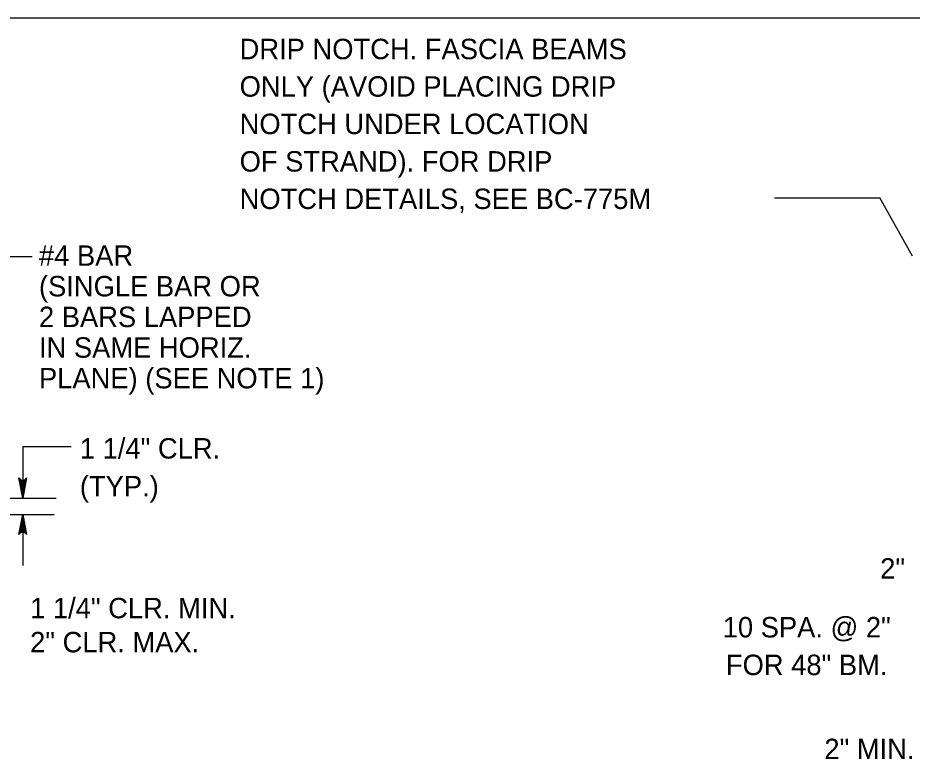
# Model space of a CAD drawing. Extents: x 639331 to 643089, y 299088 to 300975.
# Drawn here: x 640715.5 to 640846.8, y 299557.8 to 299666.7 of the extents above; entities that cross this region are included whole.
import ezdxf

# ---------------------------------------------------------------- set-up
doc = ezdxf.new("R2010")
doc.units = 0
doc.layers.add('1', color=7, linetype='Continuous')

msp = doc.modelspace()

# ---------------------------------------------------------------- linework, layer by layer
at = {"layer": '1'}
for p, q in [((640592.06, 299666.66), (641378.06, 299666.66)), ((640826.59, 299640.23), (640842.03, 299640.23)), ((640846.82, 299631.67), (640842.03, 299640.23)), ((640714.34, 299631.63), (640717.59, 299631.63)), ((640716.21, 299603.7), (640723.34, 299603.7)), ((640716.21, 299603.7), (640716.21, 299596.13)), ((640703.91, 299596.13), (640721.09, 299596.13)), ((640708.99, 299593.76), (640720.84, 299593.76)), ((640716.21, 299593.76), (640716.21, 299586.25))]:
    msp.add_line(p, q, dxfattribs=at)
for points in [[(640716.21, 299596.13), (640715.65, 299599.12), (640715.73, 299599), (640715.81, 299598.89), (640715.91, 299598.83), (640716.01, 299598.77), (640716.11, 299598.75), (640716.21, 299598.73), (640716.31, 299598.75), (640716.41, 299598.77), (640716.51, 299598.83), (640716.61, 299598.89), (640716.69, 299599), (640716.77, 299599.12), (640716.21, 299596.13), (640716.69, 299599), (640716.61, 299598.89), (640716.21, 299596.13), (640716.51, 299598.83), (640716.41, 299598.77), (640716.21, 299596.13), (640716.31, 299598.75), (640716.21, 299598.73), (640716.21, 299596.13), (640716.11, 299598.75), (640716.01, 299598.77), (640716.21, 299596.13), (640715.91, 299598.83), (640715.81, 299598.89), (640716.21, 299596.13), (640715.73, 299599)], [(640716.21, 299593.76), (640716.77, 299590.78), (640716.69, 299590.89), (640716.61, 299591.01), (640716.51, 299591.07), (640716.41, 299591.12), (640716.31, 299591.14), (640716.21, 299591.16), (640716.11, 299591.14), (640716.01, 299591.12), (640715.91, 299591.07), (640715.81, 299591.01), (640715.73, 299590.89), (640715.65, 299590.78), (640716.21, 299593.76), (640715.73, 299590.89), (640715.81, 299591.01), (640716.21, 299593.76), (640715.91, 299591.07), (640716.01, 299591.12), (640716.21, 299593.76), (640716.11, 299591.14), (640716.21, 299591.16), (640716.21, 299593.76), (640716.31, 299591.14), (640716.41, 299591.12), (640716.21, 299593.76), (640716.51, 299591.07), (640716.61, 299591.01), (640716.21, 299593.76), (640716.69, 299590.89)]]:
    msp.add_lwpolyline(points, dxfattribs=at)

# ---------------------------------------------------------------- texts
for s, p in [('DRIP NOTCH. FASCIA BEAMS', (640748.05, 299660.59)), ('ONLY (AVOID PLACING DRIP', (640748.05, 299655.09)), ('NOTCH UNDER LOCATION', (640748.05, 299649.59)), ('OF STRAND). FOR DRIP', (640748.05, 299644.09)), ('NOTCH DETAILS, SEE BC-775M', (640748.05, 299638.59)), ('#4 BAR', (640718.59, 299630.26)), ('(SINGLE BAR OR', (640718.59, 299625.76)), ('2 BARS LAPPED', (640718.59, 299621.26)), ('IN SAME HORIZ.', (640718.59, 299616.76)), ('PLANE) (SEE NOTE 1)', (640718.59, 299612.26)), ('1 1/4" CLR.', (640724.59, 299601.95)), ('(TYP.)', (640724.59, 299596.4)), ('2"', (640842.09, 299584.32)), ('1 1/4" CLR. MIN.', (640717.29, 299578.5)), ('10 SPA. @ 2"', (640818.97, 299575.69)), ('2" CLR. MAX.', (640717.29, 299573.5)), ('FOR 48" BM.', (640819.44, 299570.16)), ('2" MIN.', (640833.9, 299557.82))]:
    msp.add_text(s, height=3, dxfattribs=at).set_placement(p)

doc.saveas('drawing.dxf')
